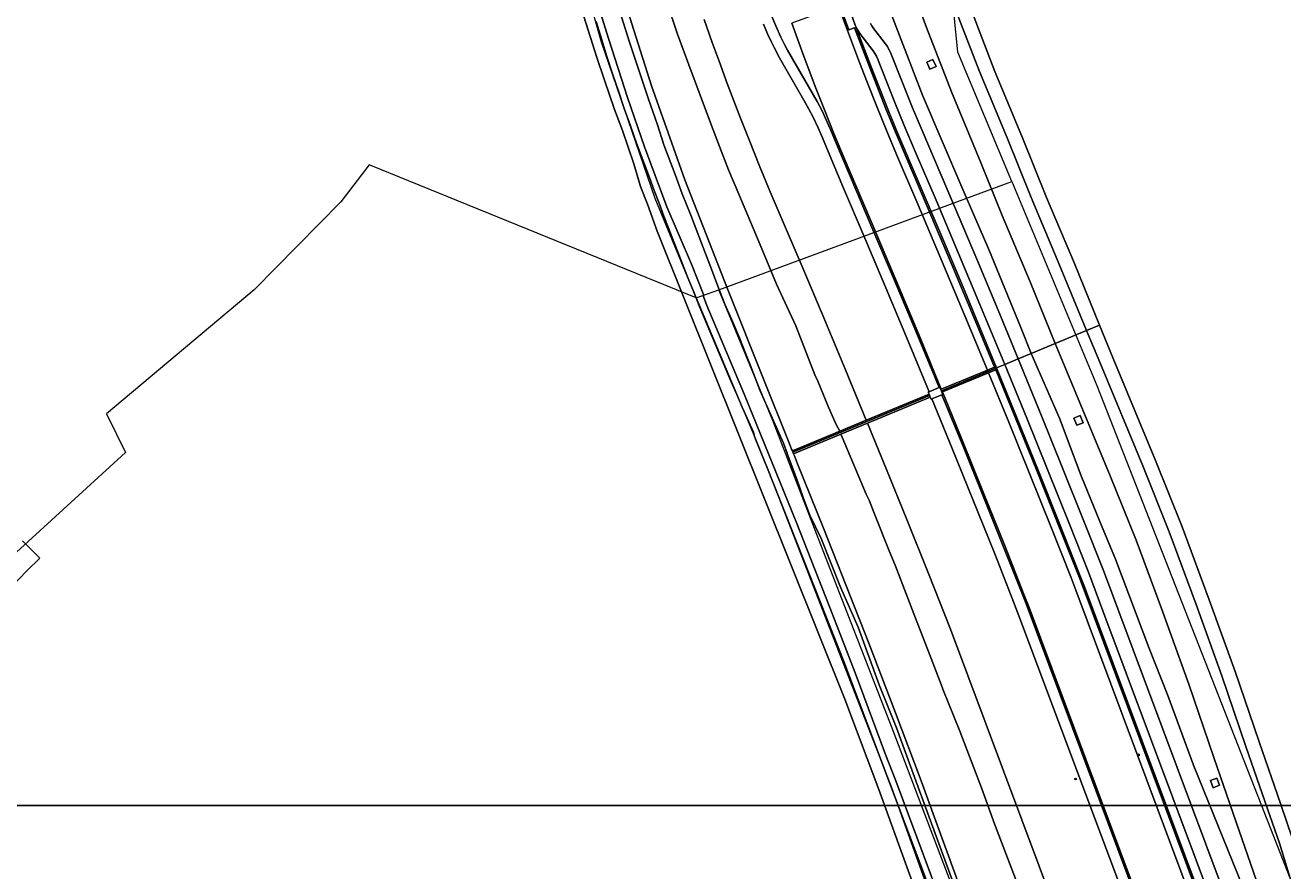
# Model space of a CAD drawing. Header units: metres. Extents: x 250001 to 257773, y 598992 to 609118.
# Tile 267 of 656: x 254671 to 255078, y 599971 to 600245. Entities that reach past the tile are written whole.
import ezdxf
from ezdxf.enums import TextEntityAlignment as Align
from ezdxf.lldxf.tags import DXFTag

# ---------------------------------------------------------------- set-up
doc = ezdxf.new("R2010")
doc.units = ezdxf.units.M
for name, color, linetype, lineweight in [('B-WE-FV-GELEIDING_WILDROOSTER-GV', 252, 'Continuous', 18), ('B-WE-GR-BOUWLAND-GV', 252, 'Continuous', 13), ('B-WE-GR-GRAS-GV', 252, 'Continuous', 13), ('B-WE-GW-TALUD_KRUIN-G', 252, 'Continuous', 18), ('B-WE-IE-MEUBILAIR_DIJKPAAL-S', 252, 'Continuous', 25), ('B-WE-IE-TERREINAFSCHEIDING_KUNSTMATIG_HEKWERK-G', 252, 'IE-TERREINAFSCHEIDING-KUNSTMATIG', 18), ('B-WE-IE-TERREINAFSCHEIDING_KUNSTMATIG_HEKWERK_RASTER-G', 252, 'IE-TERREINAFSCHEIDING-KUNSTMATIG', 18), ('B-WE-KG-GRENS_PERCEEL-G', 150, 'KG-PERCEEL', 18), ('B-WE-OG-TERREIN_ERF-GV', 7, 'Continuous', 18), ('B-WE-OG-WATER-GV', 252, 'Continuous', 18), ('B-WE-OG-WATER_SLOOT-GV', 252, 'Continuous', 18), ('B-WE-VH-VERHARDING_GESLOTEN-GV', 252, 'Continuous', 18), ('B-WE-VH-VERHARDING_GRASBETONSTEEN-GV', 252, 'Continuous', 18), ('B-WE-VH-VERHARDING_HALFVERHARDING-GV', 252, 'Continuous', 18), ('B-WE-VH-VERHARDING_OPEN-GV', 252, 'Continuous', 18), ('N-WE-OG-GBKN-G', 7, 'Continuous', 25), ('X-XX-AL-REFERENTIE-G', 7, 'Continuous', 18)]:
    doc.layers.add(name, color=color, linetype=linetype, lineweight=lineweight)
doc.styles.add('NLCS-ISO', font='NLCS-ISO.ttf')
doc.styles.get("Standard").update_dxf_attribs({"font": 'NLCS-ISO.ttf'})
doc.linetypes.add('IE-TERREINAFSCHEIDING-KUNSTMATIG', pattern='A,4,[82,NLCS.shx,S=0.75,R=90,X=0,Y=0],4,-2', length=10)
tags = doc.linetypes.add('KG-PERCEEL', pattern='A,5.5,-2,["P",Standard,S=1.8,R=0,X=-0.5,Y=-0.9],-2,5.5,-2,[5,NLCS.SHX,S=0.75,R=0,X=0,Y=0],-2', length=19).pattern_tags.tags
tags[6] = DXFTag(74, 10)

# ---------------------------------------------------------------- blocks, each defined once
blk = doc.blocks.new('BS2021-132-Xref-KAD-20210617')
at = {"layer": 'B-WE-KG-GRENS_PERCEEL-G', "flags": 128}
for points in [[(254990.49, 600194.03), (254973, 600236), (254966, 600307), (254948, 600339), (254942, 600363), (254928, 600511), (254910, 600674), (254907, 600745), (254907.422, 600750.902)], [(254888.32, 600156.35), (254875.018, 600188.613), (254857.608, 600239.191), (254842.524, 600292.644), (254835.356, 600324.202), (254826.17, 600378.317), (254823.094, 600403.52), (254820.74, 600425.063), (254809.85, 600515.571), (254807.922, 600616.47), (254807.696, 600618.595)], [(254888.32, 600156.35), (254782.42, 600199.44), (254773.22, 600187.52), (254745.17, 600158.98), (254697.28, 600118.78), (254703.46, 600106.3)], [(254895.599, 600159.034), (254990.49, 600194.03)], [(254990.49, 600194.03), (255018, 600128), (255087, 599952), (255120, 599863), (255126, 599844), (255131, 599826), (255134, 599801), (255134, 599799.433), (255134, 599793.851)], [(254888.32, 600156.35), (254895.599, 600159.034)], [(255027.791, 599755.457), (255028.713, 599781.249), (255028.285, 599793.413), (255027.429, 599802.184), (255025.718, 599812.024), (255023.151, 599821.65), (255018.445, 599835.555), (255009.888, 599859.086), (254991.84, 599910.523), (254975.848, 599953.673), (254951.69, 600017.089), (254927.871, 600078.365), (254913.111, 600116.657), (254895.599, 600159.034)], [(254888.32, 600156.35), (254907.203, 600111.501), (254909.432, 600105.863)], [(254572.45, 599979.74), (254583.78, 599989.04), (254595.14, 599996.9), (254612.66, 600011.91), (254622.63, 600022.56), (254636.91, 600043.8), (254658.67, 600065.21), (254660.56, 600067.08), (254703.46, 600106.3)], [(254909.432, 600105.863), (254911.312, 600101.11), (254951.475, 599997.779), (254995.518, 599874.685)]]:
    blk.add_lwpolyline(points, dxfattribs=at)
at = {"layer": 'N-WE-OG-GBKN-G'}
blk.add_lwpolyline([(251305.421, 608118.318), (256711.718, 608118.318), (256711.718, 599991.994), (251305.421, 599991.994)], close=True, dxfattribs=at)
blk = doc.blocks.new('SIE-DIJKPAAL-SO')
at = {"color": 0, "linetype": 'ByBlock', "lineweight": 18}
blk.add_circle((0, 0), 1.5, dxfattribs=at)
at = {"color": 0, "linetype": 'ByBlock', "lineweight": 18, "style": 'NLCS-ISO'}
blk.add_text('d', height=1.8, dxfattribs=at).set_placement((0, 0), align=Align.MIDDLE_CENTER)
blk = doc.blocks.new('BS2021-132-Xref-BGT-GRIJS-20210617-aangepast')
at = {"layer": 'B-WE-FV-GELEIDING_WILDROOSTER-GV', "flags": 128}
blk.add_lwpolyline([(254968.139, 600125.138), (254967.852, 600125.831), (254967.47, 600126.755), (254967.183, 600127.448), (254966.903, 600127.332), (254963.67, 600125.993), (254963.395, 600125.879), (254963.682, 600125.187), (254964.064, 600124.263), (254964.351, 600123.57), (254964.621, 600123.681), (254967.855, 600125.02)], close=True, dxfattribs=at)
at = {"layer": 'B-WE-GR-BOUWLAND-GV', "flags": 128}
for points in [[(254670.139, 600077.673), (254672.618, 600075.187), (254675.707, 600072.065), (254671.586, 600067.946), (254658.11, 600054.223)], [(254992.198, 599873.518), (254947.412, 599997.177), (254936.459, 600026.387), (254875.657, 600177.993), (254872.482, 600186.725), (254870.26, 600192.44), (254868.037, 600199.742), (254864.386, 600210.537), (254861.846, 600217.363), (254858.512, 600227.206), (254856.131, 600234.191), (254851.845, 600247.526)]]:
    blk.add_lwpolyline(points, dxfattribs=at)
at = {"layer": 'B-WE-GR-GRAS-GV', "flags": 128}
for points in [[(254965.859, 599959.713), (254950.636, 600000), (254936.046, 600038.614), (254911.312, 600101.11), (254907.428, 600110.585), (254907.203, 600111.501), (254907.078, 600111.955), (254906.804, 600112.858), (254903.187, 600121.012), (254901.401, 600125.096), (254899.628, 600129.185), (254897.868, 600133.28), (254896.123, 600137.38), (254894.391, 600141.487), (254892.673, 600145.599), (254890.968, 600149.718), (254889.278, 600153.841), (254887.601, 600157.971), (254885.938, 600162.106), (254884.289, 600166.246), (254882.654, 600170.392), (254881.032, 600174.544), (254879.425, 600178.701), (254877.831, 600182.863), (254876.251, 600187.031), (254874.685, 600191.203), (254873.136, 600195.375), (254868.977, 600206.497), (254866.965, 600212.081), (254864.998, 600217.681), (254863.076, 600223.297), (254861.2, 600228.928), (254859.368, 600234.574), (254857.582, 600240.234), (254855.841, 600245.908)], [(254851.845, 600247.526), (254856.131, 600234.191), (254858.512, 600227.206), (254861.846, 600217.363), (254864.386, 600210.537), (254868.037, 600199.742), (254870.26, 600192.44), (254872.482, 600186.725), (254875.657, 600177.993), (254936.459, 600026.387), (254947.412, 599997.177), (254992.198, 599873.518)], [(254878.627, 600252.346), (254882.243, 600241.803), (254885.856, 600231.825), (254892.855, 600213.042), (254895.787, 600205.418), (254898.75, 600197.898), (254902.062, 600189.922), (254905.834, 600180.993), (254909.007, 600173.594), (254914.263, 600160.851), (254920.53, 600147.321), (254926.727, 600131.449), (254927.618, 600129.399), (254931.13, 600121.027), (254933.542, 600115.639), (254934.803, 600113.228), (254943.361, 600116.772), (254936.592, 600133.132), (254929.554, 600149.959), (254922.546, 600166.539), (254912.216, 600190.771), (254908.901, 600198.784), (254905.382, 600207.526), (254902.606, 600214.607), (254898.357, 600225.783), (254895.693, 600233.015), (254893.5, 600239.111), (254890.91, 600246.484)], [(254890.91, 600246.484), (254893.5, 600239.111), (254895.693, 600233.015), (254898.357, 600225.783), (254902.606, 600214.607), (254905.382, 600207.526), (254908.901, 600198.784), (254912.216, 600190.771), (254922.546, 600166.539), (254929.554, 600149.959), (254936.592, 600133.132), (254943.361, 600116.772), (254963.682, 600125.187), (254963.395, 600125.879), (254963.67, 600125.993), (254956.88, 600142.394), (254949.685, 600159.588), (254942.29, 600177.068), (254935.955, 600191.887), (254932.037, 600201.15), (254929.157, 600208.211), (254927.76, 600211.465), (254926.128, 600214.912), (254924.788, 600217.514), (254923.156, 600220.454), (254915.27, 600234.139), (254913.514, 600237.429), (254912.642, 600239.179), (254911.384, 600241.868), (254910.038, 600244.999)], [(254863.864, 600256.437), (254873.798, 600225.037), (254884.622, 600194.624), (254897.443, 600161.783), (254898.424, 600159.331), (254910.199, 600129.882), (254918.071, 600110.206), (254918.504, 600109.123), (254919.186, 600107.426), (254919.416, 600106.856), (254934.803, 600113.228), (254933.542, 600115.639), (254931.13, 600121.027), (254927.618, 600129.399), (254926.727, 600131.449), (254920.53, 600147.321), (254914.263, 600160.851), (254909.007, 600173.594), (254905.834, 600180.993), (254902.062, 600189.922), (254898.75, 600197.898), (254895.787, 600205.418), (254892.855, 600213.042), (254885.856, 600231.825), (254882.243, 600241.803), (254878.627, 600252.346)], [(254934.382, 600250.798), (254937.219, 600243.016), (254937.697, 600243.191), (254934.826, 600251.052)], [(254912.595, 600248.031), (254914.041, 600244.496), (254915.699, 600240.856), (254916.881, 600238.475), (254917.872, 600236.592), (254927.397, 600219.991), (254929.028, 600216.907), (254930.299, 600214.308), (254931.81, 600210.94), (254934.708, 600203.851), (254938.405, 600195.057), (254945.183, 600179.208), (254952.461, 600162.016), (254959.35, 600145.568), (254966.903, 600127.332), (254967.183, 600127.448), (254967.47, 600126.755), (254967.651, 600126.83), (254960.865, 600143.229), (254953.789, 600160.149), (254946.742, 600176.821), (254935.951, 600202.156), (254932.878, 600209.61), (254929.792, 600217.29), (254927.04, 600224.313), (254922.924, 600235.145), (254919.193, 600245.341)], [(255058.521, 599889.073), (254996.065, 600056.11), (254994.527, 600060.117), (254988.075, 600076.399), (254981.243, 600093.454), (254974.512, 600110.071), (254968.031, 600125.905), (254967.852, 600125.831), (254968.139, 600125.138), (254967.855, 600125.02), (254974.8, 600108.038), (254981.219, 600092.173), (254988.354, 600074.346), (254994.764, 600058.151), (255048.116, 599915.457)], [(255028.856, 599956.991), (254992.788, 600053.454), (254991.073, 600057.972), (254984.931, 600073.482), (254977.884, 600091.086), (254971.198, 600107.605), (254964.621, 600123.681), (254964.351, 600123.57), (254964.064, 600124.263), (254943.742, 600115.847), (254949.891, 600100.825), (254956.471, 600084.589), (254963.488, 600067.08), (254970.629, 600049.052), (255057.053, 599817.933)], [(255057.053, 599817.933), (254970.629, 600049.052), (254963.488, 600067.08), (254956.471, 600084.589), (254949.891, 600100.825), (254943.742, 600115.847), (254935.159, 600112.293), (254935.519, 600111.326), (254943.357, 600092.848), (254944.255, 600090.89), (254945.951, 600086.711), (254950.782, 600074.435), (254952.654, 600069.807), (254959.243, 600052.618), (254963.313, 600042.433), (254967.617, 600031.231), (254968.15, 600029.658), (254973.621, 600016.03), (254978.203, 600004.159), (254980.65, 599997.67), (254984.922, 599986.093), (254994.137, 599961.784)], [(254994.137, 599961.784), (254984.922, 599986.093), (254980.65, 599997.67), (254978.203, 600004.159), (254973.621, 600016.03), (254968.15, 600029.658), (254967.617, 600031.231), (254963.313, 600042.433), (254959.243, 600052.618), (254952.654, 600069.807), (254950.782, 600074.435), (254945.951, 600086.711), (254944.255, 600090.89), (254943.357, 600092.848), (254935.519, 600111.326), (254935.159, 600112.293), (254919.789, 600105.928), (254919.798, 600105.906), (254920.081, 600105.202), (254921.099, 600102.671), (254929.512, 600081.759), (254944.225, 600044.601), (254952.837, 600021.973), (254961.117, 600000), (254965.853, 599986.915), (254986.515, 599930.484)]]:
    blk.add_lwpolyline(points, dxfattribs=at)
for points in [[(254937.219, 600243.016), (254934.382, 600250.798), (254919.193, 600245.341), (254922.924, 600235.145), (254927.04, 600224.313), (254929.792, 600217.29), (254932.878, 600209.61), (254935.951, 600202.156), (254946.742, 600176.821), (254953.789, 600160.149), (254960.865, 600143.229), (254967.651, 600126.83), (254982.563, 600133.005), (254974.231, 600153.118), (254967.101, 600170.125), (254960.044, 600186.781), (254953.183, 600202.824), (254950.005, 600210.394), (254946.73, 600218.402), (254943.592, 600226.29), (254941.148, 600232.588)], [(254939.564, 600243.876), (254937.697, 600243.191), (254937.219, 600243.016), (254941.148, 600232.588), (254943.592, 600226.29), (254946.73, 600218.402), (254950.005, 600210.394), (254953.183, 600202.824), (254960.044, 600186.781), (254967.101, 600170.125), (254974.231, 600153.118), (254982.563, 600133.005), (254984.873, 600133.961), (254978.076, 600150.388), (254970.873, 600167.609), (254963.107, 600185.968), (254956.269, 600201.962), (254952.861, 600210.036), (254949.73, 600217.653), (254946.635, 600225.384), (254943.801, 600232.654)], [(254985.254, 600133.036), (254982.944, 600132.08), (254989.461, 600116.158), (254996.213, 600099.485), (255003.069, 600082.373), (255009.543, 600066.035), (255011.183, 600061.762), (255071.906, 599899.36), (255072.375, 599899.535), (255074.248, 599900.235), (255012.573, 600065.163), (255006.138, 600081.422), (254998.635, 600100.165), (254991.417, 600117.981)], [(254982.944, 600132.08), (254968.031, 600125.905), (254974.512, 600110.071), (254981.243, 600093.454), (254988.075, 600076.399), (254994.527, 600060.117), (254996.065, 600056.11), (255058.521, 599889.073), (255073.638, 599894.727), (255071.906, 599899.36), (255011.183, 600061.762), (255009.543, 600066.035), (255003.069, 600082.373), (254996.213, 600099.485), (254989.461, 600116.158)]]:
    blk.add_lwpolyline(points, close=True, dxfattribs=at)
at = {"layer": 'B-WE-GW-TALUD_KRUIN-G', "flags": 128}
for points in [[(254944.671, 600245.289), (254945.132, 600244.468), (254945.807, 600243.48), (254950.17, 600237.757), (254950.479, 600237.284), (254950.918, 600236.518), (254951.236, 600235.866), (254954.964, 600226.38), (254958.364, 600217.956), (254961.403, 600210.629), (254971.591, 600186.742), (254979.121, 600168.916), (254986.035, 600152.369), (254992.556, 600136.602)], [(254900.953, 600623.449), (254902.661, 600604.913), (254907.153, 600560.183), (254912, 600510.232), (254914.103, 600489.859), (254922.563, 600405.761), (254923.55, 600396.692), (254924.459, 600388.858), (254926.918, 600369.154), (254930.806, 600348.285), (254934.752, 600331.851), (254936.626, 600324.818), (254941.529, 600306.768), (254947.988, 600286.203), (254954.378, 600267.045), (254955.161, 600264.824), (254962.903, 600243.906), (254970.931, 600223.103), (254980.578, 600199.871), (254987.37, 600183.069), (254996.428, 600161.569), (255004.54, 600141.565)], [(254943.361, 600116.772), (254936.592, 600133.132), (254929.554, 600149.959), (254922.546, 600166.539), (254912.216, 600190.771), (254908.901, 600198.784), (254905.382, 600207.526), (254902.606, 600214.607), (254898.357, 600225.783), (254895.693, 600233.015), (254893.5, 600239.111), (254890.91, 600246.484)], [(254982.563, 600133.005), (254974.231, 600153.118), (254967.101, 600170.125), (254960.044, 600186.781), (254953.183, 600202.824), (254950.005, 600210.394), (254946.73, 600218.402), (254943.592, 600226.29), (254941.148, 600232.588), (254937.219, 600243.016), (254934.382, 600250.798)], [(254940.081, 600244.066), (254940.515, 600242.753), (254944.667, 600231.796), (254947.489, 600224.586), (254950.566, 600216.924), (254953.507, 600209.785), (254967.468, 600176.969), (254974.687, 600159.809), (254985.525, 600133.691)], [(255004.54, 600141.565), (255008.277, 600132.495), (255022.314, 600098.771), (255030.715, 600077.886), (255032.132, 600074.148), (255038.91, 600055.753), (255047.775, 600031.309), (255055.86, 600007.542), (255062.196, 599989.366), (255070.672, 599964.808)], [(254985.525, 600133.691), (254992.239, 600117.289), (254998.996, 600100.606), (255005.856, 600083.483), (255012.334, 600067.135), (255013.993, 600062.813), (255074.344, 599901.406)], [(254992.556, 600136.602), (255000.088, 600118.192), (255006.803, 600101.591), (255013.814, 600084.068), (255020.137, 600068.09), (255077.134, 599915.648)], [(255073.638, 599894.727), (255071.906, 599899.36), (255011.183, 600061.762), (255009.543, 600066.035), (255003.069, 600082.373), (254996.213, 600099.485), (254989.461, 600116.158), (254982.944, 600132.08)], [(255057.053, 599817.933), (254970.629, 600049.052), (254963.488, 600067.08), (254956.471, 600084.589), (254949.891, 600100.825), (254943.742, 600115.847)]]:
    blk.add_lwpolyline(points, dxfattribs=at)
at = {"layer": 'B-WE-IE-TERREINAFSCHEIDING_KUNSTMATIG_HEKWERK-G', "flags": 128}
blk.add_lwpolyline([(254985.525, 600133.691), (254988.214, 600134.804), (254992.556, 600136.602), (254994.617, 600137.456)], dxfattribs=at)
at = {"layer": 'B-WE-IE-TERREINAFSCHEIDING_KUNSTMATIG_HEKWERK_RASTER-G', "flags": 128}
for points in [[(254967.661, 600126.293), (254967.841, 600126.368), (254982.753, 600132.543)], [(254919.602, 600106.392), (254963.873, 600124.725)]]:
    blk.add_lwpolyline(points, dxfattribs=at)
at = {"layer": 'B-WE-OG-TERREIN_ERF-GV', "flags": 128}
blk.add_lwpolyline([(254658.11, 600054.223), (254671.586, 600067.946), (254675.707, 600072.065), (254672.618, 600075.187), (254670.139, 600077.673)], dxfattribs=at)
at = {"layer": 'B-WE-OG-WATER-GV', "flags": 128}
blk.add_lwpolyline([(254976.844, 600250.838), (254984.962, 600229.728), (254993.918, 600208.229), (255001.727, 600188.911), (255010.753, 600167.489), (255018.861, 600147.495), (255023.301, 600136.719), (255037.053, 600103.695), (255045.661, 600082.262), (255054.374, 600058.614), (255062.765, 600035.436), (255070.518, 600012.583), (255077.568, 599992.357), (255081.412, 599981.209)], dxfattribs=at)
at = {"layer": 'B-WE-OG-WATER_SLOOT-GV', "flags": 128}
for points in [[(254970.912, 599951.672), (254952.917, 600000), (254949.606, 600008.513), (254939.759, 600034.928), (254931.541, 600056.126), (254920.695, 600083.898), (254903.921, 600124.957), (254891.704, 600153.944), (254890.632, 600156.879), (254890.632, 600157.5), (254886.732, 600167.275), (254878.788, 600185.822), (254871.515, 600205.285), (254866.022, 600221.267), (254859.952, 600240.056), (254855.59, 600254.286)], [(254862.783, 600251.516), (254866.72, 600239.161), (254868.738, 600232.995), (254870.787, 600226.84), (254872.868, 600220.696), (254874.98, 600214.563), (254875.731, 600212.42), (254877.797, 600205.997), (254881.512, 600196.373), (254883.771, 600190.071), (254886.494, 600183.199), (254890.037, 600174.056), (254893.242, 600165.711), (254895.292, 600160.178), (254897.508, 600154.391), (254900.145, 600148.549), (254902.346, 600143.47), (254904.429, 600137.906), (254905.722, 600134.646), (254908.96, 600126.269), (254912.906, 600117.503), (254916.584, 600109.338), (254917.69, 600106.095), (254917.841, 600105.65), (254918.028, 600105.152), (254920.84, 600097.668), (254922.807, 600092.036), (254925.081, 600086.03), (254928.751, 600078.414), (254935.028, 600062.704), (254940.688, 600049.752), (254947.511, 600031.054), (254953.153, 600017.16), (254959.353, 600000), (254966.365, 599980.84), (254979.119, 599946.158)], [(254986.515, 599930.484), (254965.853, 599986.915), (254961.117, 600000), (254952.837, 600021.973), (254944.225, 600044.601), (254929.512, 600081.759), (254921.099, 600102.671), (254920.081, 600105.202), (254919.798, 600105.906), (254919.789, 600105.928), (254919.669, 600106.226), (254919.602, 600106.392), (254919.425, 600106.834), (254919.416, 600106.856), (254919.186, 600107.426), (254918.504, 600109.123), (254918.071, 600110.206), (254910.199, 600129.882), (254898.424, 600159.331), (254897.443, 600161.783), (254884.622, 600194.624), (254873.798, 600225.037), (254863.864, 600256.437)], [(254855.841, 600245.908), (254857.582, 600240.234), (254859.368, 600234.574), (254861.2, 600228.928), (254863.076, 600223.297), (254864.998, 600217.681), (254866.965, 600212.081), (254868.977, 600206.497), (254873.136, 600195.375), (254874.685, 600191.203), (254876.251, 600187.031), (254877.831, 600182.863), (254879.425, 600178.701), (254881.032, 600174.544), (254882.654, 600170.392), (254884.289, 600166.246), (254885.938, 600162.106), (254887.601, 600157.971), (254889.278, 600153.841), (254890.968, 600149.718), (254892.673, 600145.599), (254894.391, 600141.487), (254896.123, 600137.38), (254897.868, 600133.28), (254899.628, 600129.185), (254901.401, 600125.096), (254903.187, 600121.012), (254906.804, 600112.858), (254907.078, 600111.955), (254907.203, 600111.501), (254907.428, 600110.585), (254911.312, 600101.11), (254936.046, 600038.614), (254950.636, 600000), (254965.859, 599959.713)], [(254979.119, 599946.158), (254966.365, 599980.84), (254959.353, 600000), (254953.153, 600017.16), (254947.511, 600031.054), (254940.688, 600049.752), (254935.028, 600062.704), (254928.751, 600078.414), (254925.081, 600086.03), (254922.807, 600092.036), (254920.84, 600097.668), (254918.028, 600105.152), (254917.841, 600105.65), (254917.69, 600106.095), (254916.584, 600109.338), (254912.906, 600117.503), (254908.96, 600126.269), (254905.722, 600134.646), (254904.429, 600137.906), (254902.346, 600143.47), (254900.145, 600148.549), (254897.508, 600154.391), (254895.292, 600160.178), (254893.242, 600165.711), (254890.037, 600174.056), (254886.494, 600183.199), (254883.771, 600190.071), (254881.512, 600196.373), (254877.797, 600205.997), (254875.731, 600212.42), (254874.98, 600214.563), (254872.868, 600220.696), (254870.787, 600226.84), (254868.738, 600232.995), (254866.72, 600239.161), (254862.783, 600251.516)], [(254855.59, 600254.286), (254859.952, 600240.056), (254866.022, 600221.267), (254871.515, 600205.285), (254878.788, 600185.822), (254886.732, 600167.275), (254890.632, 600157.5), (254890.632, 600156.879), (254891.704, 600153.944), (254903.921, 600124.957), (254920.695, 600083.898), (254931.541, 600056.126), (254939.759, 600034.928), (254949.606, 600008.513), (254952.917, 600000), (254970.912, 599951.672)]]:
    blk.add_lwpolyline(points, dxfattribs=at)
at = {"layer": 'B-WE-VH-VERHARDING_GESLOTEN-GV', "flags": 128}
for points in [[(254937.54, 600250.885), (254939.804, 600244.682), (254940.081, 600244.066), (254940.58, 600243.079), (254941.291, 600241.991), (254945.546, 600236.412), (254946.152, 600235.506), (254946.609, 600234.684), (254946.98, 600233.878), (254949.77, 600226.731), (254952.587, 600219.682), (254955.664, 600212.177), (254959.197, 600203.786), (254965.932, 600188.039), (254973.244, 600170.766), (254980.165, 600154.241), (254988.214, 600134.804), (254992.556, 600136.602), (254986.035, 600152.369), (254979.121, 600168.916), (254971.591, 600186.742), (254961.403, 600210.629), (254958.364, 600217.956), (254954.964, 600226.38), (254951.236, 600235.866), (254950.918, 600236.518), (254950.479, 600237.284), (254950.17, 600237.757), (254945.807, 600243.48), (254945.132, 600244.468), (254944.671, 600245.289)], [(254944.671, 600245.289), (254945.132, 600244.468), (254945.807, 600243.48), (254950.17, 600237.757), (254950.479, 600237.284), (254950.918, 600236.518), (254951.236, 600235.866), (254954.964, 600226.38), (254958.364, 600217.956), (254961.403, 600210.629), (254971.591, 600186.742), (254979.121, 600168.916), (254986.035, 600152.369), (254992.556, 600136.602), (254996.793, 600138.357), (254993.429, 600146.801), (254983.054, 600172.004), (254974.25, 600192.229), (254961.549, 600222.067), (254946.122, 600262.15)], [(254946.122, 600262.15), (254961.549, 600222.067), (254974.25, 600192.229), (254983.054, 600172.004), (254993.429, 600146.801), (254996.793, 600138.357), (255004.54, 600141.565), (254996.428, 600161.569), (254987.37, 600183.069), (254980.578, 600199.871), (254970.931, 600223.103), (254962.903, 600243.906), (254955.161, 600264.824)], [(254910.038, 600244.999), (254911.384, 600241.868), (254912.642, 600239.179), (254913.514, 600237.429), (254915.27, 600234.139), (254923.156, 600220.454), (254924.788, 600217.514), (254926.128, 600214.912), (254927.76, 600211.465), (254929.157, 600208.211), (254932.037, 600201.15), (254935.955, 600191.887), (254942.29, 600177.068), (254949.685, 600159.588), (254956.88, 600142.394), (254963.67, 600125.993), (254966.903, 600127.332), (254959.35, 600145.568), (254952.461, 600162.016), (254945.183, 600179.208), (254938.405, 600195.057), (254934.708, 600203.851), (254931.81, 600210.94), (254930.299, 600214.308), (254929.028, 600216.907), (254927.397, 600219.991), (254917.872, 600236.592), (254916.881, 600238.475), (254915.699, 600240.856), (254914.041, 600244.496), (254912.595, 600248.031)], [(254934.826, 600251.052), (254937.697, 600243.191), (254939.564, 600243.876), (254940.081, 600244.066), (254939.804, 600244.682), (254937.54, 600250.885)], [(255070.672, 599964.808), (255062.196, 599989.366), (255055.86, 600007.542), (255047.775, 600031.309), (255038.91, 600055.753), (255032.132, 600074.148), (255030.715, 600077.886), (255022.314, 600098.771), (255008.277, 600132.495), (255004.54, 600141.565), (254996.793, 600138.357), (255005.966, 600117.446), (255012.915, 600098.738), (255018.945, 600083.962), (255023.997, 600071.765), (255034.795, 600043.174), (255040.943, 600027.618), (255049.344, 600005.105), (255066.952, 599961.611)], [(255066.952, 599961.611), (255049.344, 600005.105), (255040.943, 600027.618), (255034.795, 600043.174), (255023.997, 600071.765), (255018.945, 600083.962), (255012.915, 600098.738), (255005.966, 600117.446), (254996.793, 600138.357), (254992.556, 600136.602), (255000.088, 600118.192), (255006.803, 600101.591), (255013.814, 600084.068), (255020.137, 600068.09), (255077.134, 599915.648)], [(255077.134, 599915.648), (255020.137, 600068.09), (255013.814, 600084.068), (255006.803, 600101.591), (255000.088, 600118.192), (254992.556, 600136.602), (254988.214, 600134.804), (254995.326, 600117.424), (255002.049, 600100.815), (255009.134, 600083.115), (255015.31, 600067.521), (255019.989, 600055.084), (255072.523, 599914.584)], [(255048.116, 599915.457), (254994.764, 600058.151), (254988.354, 600074.346), (254981.219, 600092.173), (254974.8, 600108.038), (254967.855, 600125.02), (254964.621, 600123.681), (254971.198, 600107.605), (254977.884, 600091.086), (254984.931, 600073.482), (254991.073, 600057.972), (254992.788, 600053.454), (255028.856, 599956.991)]]:
    blk.add_lwpolyline(points, dxfattribs=at)
for points in [[(254940.081, 600244.066), (254940.515, 600242.753), (254944.667, 600231.796), (254947.489, 600224.586), (254950.566, 600216.924), (254953.507, 600209.785), (254967.468, 600176.969), (254974.687, 600159.809), (254985.525, 600133.691), (254988.214, 600134.804), (254980.165, 600154.241), (254973.244, 600170.766), (254965.932, 600188.039), (254959.197, 600203.786), (254955.664, 600212.177), (254952.587, 600219.682), (254949.77, 600226.731), (254946.98, 600233.878), (254946.609, 600234.684), (254946.152, 600235.506), (254945.546, 600236.412), (254941.291, 600241.991), (254940.58, 600243.079)], [(254964.944, 600233.628), (254962.926, 600232.752), (254963.921, 600230.459), (254965.939, 600231.334)], [(254964.944, 600233.628), (254965.939, 600231.334), (254963.921, 600230.459), (254962.926, 600232.752)], [(254988.214, 600134.804), (254985.525, 600133.691), (254992.239, 600117.289), (254998.996, 600100.606), (255005.856, 600083.483), (255012.334, 600067.135), (255013.993, 600062.813), (255074.344, 599901.406), (255074.344, 599906.71), (255073.469, 599911.334), (255072.523, 599914.584), (255019.989, 600055.084), (255015.31, 600067.521), (255009.134, 600083.115), (255002.049, 600100.815), (254995.326, 600117.424)], [(255012.608, 600118.273), (255013.546, 600115.955), (255011.506, 600115.13), (255010.569, 600117.448)], [(255012.608, 600118.273), (255010.569, 600117.448), (255011.506, 600115.13), (255013.546, 600115.955)], [(255056.83, 600000.886), (255057.743, 599998.559), (255055.695, 599997.755), (255054.782, 600000.082)], [(255056.83, 600000.886), (255054.782, 600000.082), (255055.695, 599997.755), (255057.743, 599998.559)]]:
    blk.add_lwpolyline(points, close=True, dxfattribs=at)
at = {"layer": 'B-WE-VH-VERHARDING_GRASBETONSTEEN-GV', "flags": 128}
for points in [[(254940.081, 600244.066), (254939.564, 600243.876), (254943.801, 600232.654), (254946.635, 600225.384), (254949.73, 600217.653), (254952.861, 600210.036), (254956.269, 600201.962), (254963.107, 600185.968), (254970.873, 600167.609), (254978.076, 600150.388), (254984.873, 600133.961), (254985.063, 600133.499), (254985.525, 600133.691), (254974.687, 600159.809), (254967.468, 600176.969), (254953.507, 600209.785), (254950.566, 600216.924), (254947.489, 600224.586), (254944.667, 600231.796), (254940.515, 600242.753)], [(254985.063, 600133.499), (254984.873, 600133.961), (254982.563, 600133.005), (254967.651, 600126.83), (254967.47, 600126.755), (254967.661, 600126.293)], [(254982.944, 600132.08), (254985.254, 600133.036), (254985.063, 600133.499), (254967.661, 600126.293), (254967.852, 600125.831), (254968.031, 600125.905)], [(254985.525, 600133.691), (254985.063, 600133.499), (254985.254, 600133.036), (254991.417, 600117.981), (254998.635, 600100.165), (255006.138, 600081.422), (255012.573, 600065.163), (255074.248, 599900.235), (255074.344, 599900.271), (255074.344, 599901.406), (255013.993, 600062.813), (255012.334, 600067.135), (255005.856, 600083.483), (254998.996, 600100.606), (254992.239, 600117.289)], [(254963.873, 600124.725), (254963.682, 600125.187), (254943.361, 600116.772), (254934.803, 600113.228), (254919.416, 600106.856), (254919.425, 600106.834), (254919.602, 600106.392)], [(254964.064, 600124.263), (254963.873, 600124.725), (254919.602, 600106.392), (254919.669, 600106.226), (254919.789, 600105.928), (254935.159, 600112.293), (254943.742, 600115.847)]]:
    blk.add_lwpolyline(points, close=True, dxfattribs=at)
at = {"layer": 'B-WE-VH-VERHARDING_HALFVERHARDING-GV', "flags": 128}
for points in [[(254971.844, 600250.838), (254979.962, 600229.728), (254988.918, 600208.229), (254996.727, 600188.911), (255005.753, 600167.489), (255014.703, 600145.773), (255018.861, 600147.495), (255010.753, 600167.489), (255001.727, 600188.911), (254993.918, 600208.229), (254984.962, 600229.728), (254976.844, 600250.838)], [(255092.66, 599944.293), (255081.412, 599981.209), (255077.568, 599992.357), (255070.518, 600012.583), (255062.765, 600035.436), (255054.374, 600058.614), (255045.661, 600082.262), (255037.053, 600103.695), (255023.301, 600136.719), (255018.861, 600147.495), (255014.703, 600145.773), (255019.15, 600134.983), (255032.887, 600101.993), (255041.461, 600080.645), (255050.147, 600057.07), (255058.518, 600033.947), (255066.263, 600011.12), (255073.316, 599990.883), (255077.131, 599979.819), (255088.4, 599942.833)]]:
    blk.add_lwpolyline(points, dxfattribs=at)
at = {"layer": 'B-WE-VH-VERHARDING_OPEN-GV', "flags": 128}
for points in [[(254955.161, 600264.824), (254962.903, 600243.906), (254970.931, 600223.103), (254980.578, 600199.871), (254987.37, 600183.069), (254996.428, 600161.569), (255004.54, 600141.565), (255014.703, 600145.773), (255005.753, 600167.489), (254996.727, 600188.911), (254988.918, 600208.229), (254979.962, 600229.728), (254971.844, 600250.838)], [(255088.4, 599942.833), (255077.131, 599979.819), (255073.316, 599990.883), (255066.263, 600011.12), (255058.518, 600033.947), (255050.147, 600057.07), (255041.461, 600080.645), (255032.887, 600101.993), (255019.15, 600134.983), (255014.703, 600145.773), (255004.54, 600141.565), (255008.277, 600132.495), (255022.314, 600098.771), (255030.715, 600077.886), (255032.132, 600074.148), (255038.91, 600055.753), (255047.775, 600031.309), (255055.86, 600007.542), (255062.196, 599989.366), (255070.672, 599964.808)]]:
    blk.add_lwpolyline(points, dxfattribs=at)
blk.add_lwpolyline([(254967.852, 600125.831), (254967.47, 600126.755), (254967.183, 600127.448), (254966.903, 600127.332), (254963.67, 600125.993), (254963.395, 600125.879), (254963.682, 600125.187), (254964.064, 600124.263), (254964.351, 600123.57), (254964.621, 600123.681), (254967.855, 600125.02), (254968.139, 600125.138)], close=True, dxfattribs=at)
at = {"layer": 'N-WE-OG-GBKN-G'}
blk.add_lwpolyline([(251305.421, 608118.318), (256711.718, 608118.318), (256711.718, 599991.994), (251305.421, 599991.994)], close=True, dxfattribs=at)
at = {"layer": 'B-WE-IE-MEUBILAIR_DIJKPAAL-S', "xscale": 0.2, "yscale": 0.2, "zscale": 0.2}
for p in [(255031.461, 600008.42), (255011.134, 600000.571)]:
    blk.add_blockref('SIE-DIJKPAAL-SO', p, dxfattribs=at)

msp = doc.modelspace()

# ---------------------------------------------------------------- block references
at = {"layer": 'X-XX-AL-REFERENTIE-G'}
for name in ['BS2021-132-Xref-BGT-GRIJS-20210617-aangepast', 'BS2021-132-Xref-KAD-20210617']:
    msp.add_blockref(name, (0, 0), dxfattribs=at)

doc.saveas('drawing.dxf')
